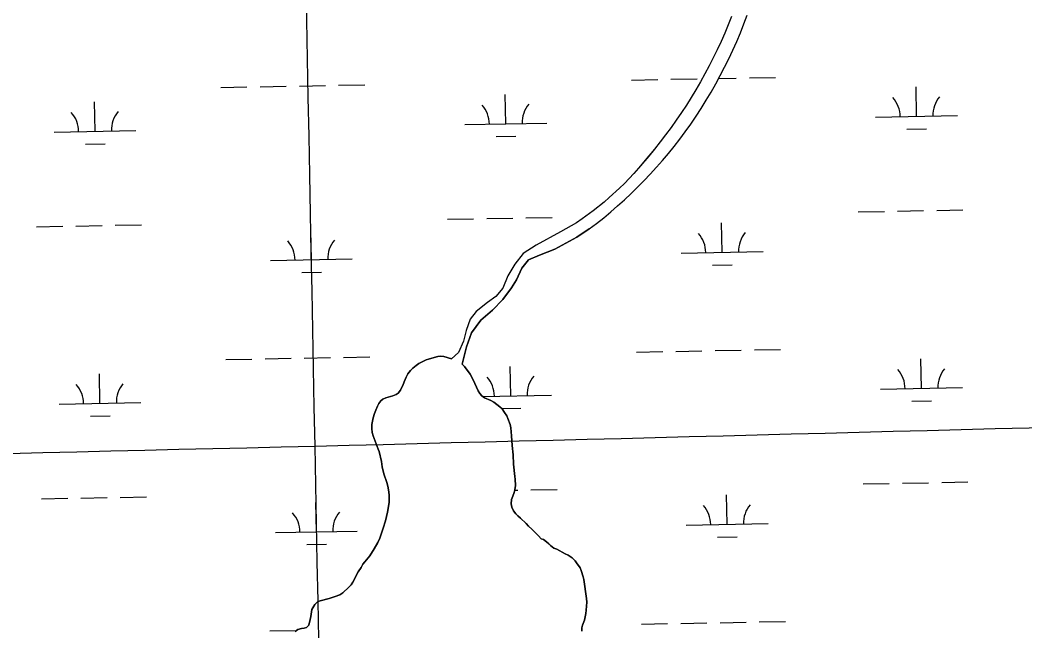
# Model space of a CAD drawing. Extents: x 3957609 to 3995875, y 234277 to 260273.
# Drawn here: x 3987937 to 3989164, y 249067 to 249813 of the extents above; entities that cross this region are included whole.
import ezdxf

# ---------------------------------------------------------------- set-up
doc = ezdxf.new("R2010")
doc.units = 0
for name, color, linetype in [('V-GRID-MAJR', 7, 'Continuous'), ('V-TOPO-SHOR', 7, 'Continuous'), ('V-WETL-SWMP', 7, 'Continuous')]:
    doc.layers.add(name, color=color, linetype=linetype)

msp = doc.modelspace()

# ---------------------------------------------------------------- linework, layer by layer
at = {"layer": 'V-GRID-MAJR'}
for points in [[(3988472.963, 240204.959), (3988414.381, 243232.915), (3988297.143, 249292.685), (3988179.905, 255352.445), (3988121.249, 258384.254)], [(3961703.892, 248787.859), (3967022.571, 248887.277), (3972341.236, 248987.469), (3977659.886, 249088.434), (3982978.522, 249190.173), (3988297.143, 249292.685), (3993615.748, 249395.971), (3993615.749, 249395.971)]]:
    msp.add_spline(points, degree=3, dxfattribs=at)
at = {"layer": 'V-TOPO-SHOR'}
for points in [[(3988806.023, 249817.832), (3988801.919, 249807.555), (3988797.628, 249797.354), (3988793.151, 249787.233), (3988788.49, 249777.196), (3988783.644, 249767.247), (3988778.619, 249757.385), (3988773.415, 249747.621), (3988768.03, 249737.952), (3988762.47, 249728.382), (3988756.736, 249718.918), (3988750.829, 249709.558), (3988744.753, 249700.31), (3988738.508, 249691.174), (3988732.096, 249682.152), (3988725.52, 249673.252), (3988718.782, 249664.472), (3988711.887, 249655.817), (3988704.831, 249647.289), (3988692.215, 249632.412), (3988686.657, 249626.059), (3988680.951, 249619.842), (3988675.096, 249613.761), (3988669.1, 249607.82), (3988656.691, 249596.378), (3988650.285, 249590.881), (3988637.092, 249580.35), (3988623.413, 249570.46), (3988616.401, 249565.762)], [(3988632.252, 249558.097), (3988641.095, 249564.9), (3988649.805, 249571.876), (3988658.378, 249579.019), (3988666.81, 249586.326), (3988675.098, 249593.795), (3988683.241, 249601.424), (3988691.234, 249609.209), (3988699.076, 249617.149), (3988706.76, 249625.236), (3988714.289, 249633.473), (3988721.655, 249641.856), (3988728.856, 249650.377), (3988735.891, 249659.038), (3988742.758, 249667.833), (3988749.453, 249676.76), (3988756.127, 249686.228), (3988762.618, 249695.821), (3988768.921, 249705.538), (3988775.035, 249715.377), (3988780.955, 249725.332), (3988786.684, 249735.398), (3988792.215, 249745.577), (3988797.548, 249755.858), (3988802.683, 249766.241), (3988807.612, 249776.723), (3988812.341, 249787.296), (3988816.861, 249797.96), (3988821.176, 249808.71), (3988825.28, 249819.542)], [(3988616.401, 249565.762), (3988597.018, 249554.556), (3988567.404, 249538.299), (3988551.604, 249528.13), (3988541.241, 249514.855), (3988532.783, 249500.728), (3988526.78, 249485.739), (3988518.111, 249475.454), (3988507.844, 249468.214), (3988493.951, 249457.192), (3988486.67, 249447.982), (3988481.783, 249434.07), (3988478.554, 249420.954), (3988472.293, 249407.067), (3988463.861, 249399.336)], [(3988632.252, 249558.097), (3988617.003, 249547.918), (3988590.162, 249533.537), (3988571.39, 249526.16), (3988558.129, 249520.34), (3988550.011, 249510.321), (3988543.469, 249495.889), (3988537.276, 249486.114), (3988526.62, 249471.747), (3988513.794, 249458.785), (3988499.878, 249446.393), (3988488.38, 249430.942), (3988482.349, 249414.03), (3988476.893, 249392.7)], [(3988377.757, 249347.767), (3988379.996, 249349.987), (3988383.506, 249351.566), (3988392.222, 249353.868), (3988396.157, 249355.549), (3988398.713, 249357.45), (3988401.381, 249361.048), (3988402.987, 249363.803), (3988404.377, 249366.664), (3988406.096, 249371.223), (3988408.668, 249377.051), (3988410.593, 249380.867), (3988413.796, 249384.887), (3988416.673, 249387.744), (3988420.616, 249391.019), (3988424.022, 249393.446), (3988428.812, 249396.188), (3988432.853, 249397.976), (3988435.724, 249399.024), (3988442.527, 249401.015), (3988446.99, 249402.059), (3988450.07, 249402.365), (3988454.635, 249402.027), (3988463.861, 249399.336)], [(3988476.893, 249392.7), (3988479.641, 249389.927), (3988486.824, 249380.555), (3988490.406, 249373.428), (3988496.509, 249360.237), (3988498.618, 249356.938), (3988501.049, 249353.954), (3988504.225, 249351.711), (3988512.067, 249348.283), (3988515.563, 249346.145), (3988522.762, 249340.808), (3988525.617, 249338.141), (3988528.783, 249333.775), (3988531.314, 249329.413), (3988532.789, 249326.22), (3988535.519, 249318.991), (3988536.35, 249314.739), (3988537.372, 249304.968), (3988538.173, 249293.18), (3988539.402, 249281.813), (3988539.461, 249270.453), (3988541.313, 249255.369), (3988541.831, 249252.181), (3988542.118, 249244.429), (3988541.458, 249239.125), (3988540.596, 249235.836), (3988538.773, 249231.49), (3988537.376, 249227.355), (3988536.61, 249222.155), (3988537.444, 249218.118), (3988539.443, 249213.439), (3988542.507, 249209.922), (3988545.044, 249207.258), (3988548.219, 249204.589), (3988555.305, 249197.872), (3988558.16, 249194.781), (3988562.073, 249191.156), (3988570.001, 249182.948), (3988573.28, 249179.325), (3988576.247, 249178.463), (3988579.952, 249175.688), (3988582.916, 249173.128), (3988584.923, 249170.889), (3988588.841, 249168.008), (3988592.55, 249166.4), (3988602.72, 249160.838), (3988606.322, 249159.337), (3988608.97, 249157.733), (3988611.405, 249155.812), (3988614.895, 249152.4), (3988616.689, 249149.951), (3988620.91, 249143.563), (3988622.174, 249140.692), (3988624.902, 249132.61), (3988625.524, 249129.424), (3988628.934, 249106.158), (3988629.129, 249101.911), (3988628.451, 249091.826), (3988628.011, 249088.111), (3988626.278, 249079.733), (3988624.023, 249073.689), (3988623.055, 249070.296), (3988623.249, 249066.155)], [(3988273.092, 249065.987), (3988275.97, 249068.522), (3988280.645, 249069.778), (3988283.725, 249070.189), (3988286.914, 249070.92), (3988289.792, 249073.669), (3988291.414, 249080.671), (3988291.854, 249084.277), (3988293.267, 249092.979), (3988296.798, 249099.121), (3988300.314, 249102.294), (3988303.399, 249103.555), (3988314.239, 249106.164), (3988321.786, 249108.577), (3988327.528, 249110.887), (3988331.042, 249113.103), (3988338.608, 249119.974), (3988341.274, 249122.829), (3988343.197, 249126.114), (3988349.835, 249139.041), (3988353.464, 249144.12), (3988355.604, 249148.146), (3988357.951, 249151.216), (3988364.138, 249158.304), (3988369.59, 249166.988), (3988373.762, 249174.934), (3988376.225, 249180.232), (3988378.157, 249185.109), (3988380.522, 249192.213), (3988383.107, 249201.229), (3988385.697, 249211.94), (3988387.657, 249223.718), (3988387.78, 249228.07), (3988387.694, 249232.848), (3988386.977, 249239.327), (3988386.146, 249243.684), (3988384.891, 249248.148), (3988381.323, 249258.779), (3988379.021, 249267.285), (3988378.2, 249273.656), (3988375.382, 249285.878), (3988374.12, 249288.856), (3988368.134, 249305.019), (3988367.089, 249309.058), (3988366.364, 249313.944), (3988366.491, 249319.042), (3988367.251, 249322.966), (3988368.224, 249327.103), (3988369.944, 249332.511), (3988371.447, 249336.644), (3988373.379, 249341.31), (3988375.091, 249344.486), (3988377.757, 249347.767)]]:
    msp.add_lwpolyline(points, dxfattribs=at)
at = {"layer": 'V-WETL-SWMP'}
for p, q in [((3988325.997, 249733.701), (3988357.992, 249734.283)), ((3988683.846, 249740.208), (3988715.841, 249740.79)), ((3988731.838, 249741.081), (3988763.833, 249741.662)), ((3988790.35, 249742.144), (3988811.825, 249742.535)), ((3988827.822, 249742.826), (3988859.817, 249743.408)), ((3988182.021, 249731.083), (3988214.016, 249731.665)), ((3988230.013, 249731.956), (3988262.008, 249732.538)), ((3988278.005, 249732.828), (3988310, 249733.41)), ((3988530.202, 249686.664), (3988529.548, 249722.658)), ((3989032.027, 249695.789), (3989031.373, 249731.783)), ((3988028.377, 249677.539), (3988027.723, 249713.533)), ((3988480.21, 249685.755), (3988580.194, 249687.573)), ((3988982.035, 249694.88), (3989082.019, 249696.698)), ((3987978.385, 249676.63), (3988078.369, 249678.448)), ((3989020.31, 249680.142), (3989044.306, 249680.578)), ((3988016.66, 249661.892), (3988040.656, 249662.329)), ((3988518.485, 249671.017), (3988542.481, 249671.453)), ((3988960.73, 249579.041), (3988992.725, 249579.623)), ((3989008.722, 249579.914), (3989040.717, 249580.495)), ((3989056.714, 249580.786), (3989088.709, 249581.368)), ((3988005.072, 249561.664), (3988037.067, 249562.246)), ((3988053.064, 249562.537), (3988085.059, 249563.119)), ((3988458.905, 249569.916), (3988490.9, 249570.498)), ((3988506.897, 249570.789), (3988538.892, 249571.371)), ((3988554.889, 249571.662), (3988586.884, 249572.243)), ((3988794.538, 249529.581), (3988793.883, 249565.576)), ((3987957.08, 249560.792), (3987989.074, 249561.373)), ((3988292.713, 249520.457), (3988292.058, 249556.451)), ((3988744.546, 249528.672), (3988844.529, 249530.49)), ((3988242.721, 249519.548), (3988342.704, 249521.366)), ((3988782.82, 249513.935), (3988806.816, 249514.371)), ((3988280.995, 249504.81), (3988304.991, 249505.246)), ((3988689.894, 249407.588), (3988721.889, 249408.17)), ((3988737.886, 249408.461), (3988769.881, 249409.042)), ((3988785.878, 249409.333), (3988817.873, 249409.915)), ((3988833.87, 249410.206), (3988865.865, 249410.788)), ((3988188.069, 249398.463), (3988220.064, 249399.045)), ((3988236.061, 249399.336), (3988268.056, 249399.918)), ((3988284.053, 249400.208), (3988316.048, 249400.79)), ((3988332.045, 249401.081), (3988364.04, 249401.663)), ((3989038.075, 249363.168), (3989037.421, 249399.163)), ((3988034.425, 249344.919), (3988033.771, 249380.913)), ((3988536.25, 249354.044), (3988535.596, 249390.038)), ((3988501.81, 249353.418), (3988586.242, 249354.953)), ((3988988.083, 249362.259), (3989088.067, 249364.077)), ((3987984.433, 249344.01), (3988084.417, 249345.828)), ((3989026.358, 249347.522), (3989050.354, 249347.958)), ((3988022.708, 249329.272), (3988046.704, 249329.709)), ((3988525.327, 249338.412), (3988548.529, 249338.833)), ((3988966.778, 249246.421), (3988998.773, 249247.003)), ((3989014.77, 249247.294), (3989046.765, 249247.875)), ((3989062.762, 249248.166), (3989094.757, 249248.748)), ((3988541.343, 249238.685), (3988544.94, 249238.751)), ((3988560.937, 249239.042), (3988592.932, 249239.623)), ((3988800.586, 249196.961), (3988799.931, 249232.955)), ((3987963.128, 249228.172), (3987995.123, 249228.753)), ((3988011.12, 249229.044), (3988043.115, 249229.626)), ((3988059.112, 249229.917), (3988091.107, 249230.499)), ((3988298.761, 249187.837), (3988298.106, 249223.831)), ((3988750.594, 249196.052), (3988850.577, 249197.87)), ((3988248.769, 249186.928), (3988348.752, 249188.746)), ((3988788.868, 249181.315), (3988812.864, 249181.751)), ((3988287.043, 249172.19), (3988311.039, 249172.626)), ((3988695.942, 249074.968), (3988727.937, 249075.55)), ((3988743.934, 249075.84), (3988775.929, 249076.422)), ((3988791.926, 249076.713), (3988823.921, 249077.295)), ((3988839.918, 249077.586), (3988871.913, 249078.168)), ((3988242.109, 249066.716), (3988274.104, 249067.298))]:
    msp.add_line(p, q, dxfattribs=at)
for points in [[(3988570.002, 249182.948), (3988562.073, 249191.156), (3988558.159, 249194.782), (3988555.305, 249197.872), (3988548.219, 249204.59), (3988545.044, 249207.257), (3988542.507, 249209.922), (3988539.442, 249213.438), (3988537.444, 249218.118), (3988536.611, 249222.156), (3988537.376, 249227.355), (3988538.773, 249231.49), (3988540.595, 249235.836), (3988541.458, 249239.124), (3988542.117, 249244.43), (3988541.83, 249252.181), (3988541.312, 249255.369), (3988539.462, 249270.453), (3988539.402, 249281.813), (3988538.174, 249293.179), (3988537.373, 249304.967), (3988536.351, 249314.739), (3988535.519, 249318.99), (3988532.788, 249326.221), (3988531.315, 249329.412), (3988528.784, 249333.775), (3988525.617, 249338.141), (3988522.761, 249340.807), (3988515.563, 249346.145), (3988512.068, 249348.283), (3988504.225, 249351.712), (3988501.049, 249353.955), (3988498.619, 249356.937), (3988496.509, 249360.237), (3988490.405, 249373.428), (3988486.824, 249380.556), (3988479.642, 249389.928), (3988476.893, 249392.7), (3988482.348, 249414.031), (3988488.381, 249430.942), (3988499.877, 249446.392), (3988513.793, 249458.786), (3988526.621, 249471.746), (3988537.276, 249486.113), (3988543.469, 249495.888), (3988550.011, 249510.321), (3988558.128, 249520.34), (3988571.389, 249526.16), (3988590.161, 249533.538), (3988617.002, 249547.918), (3988632.253, 249558.096), (3988641.096, 249564.901), (3988649.805, 249571.876), (3988658.378, 249579.018), (3988666.81, 249586.326), (3988675.099, 249593.795), (3988683.242, 249601.424), (3988691.235, 249609.209), (3988699.076, 249617.148), (3988706.761, 249625.237), (3988714.289, 249633.474), (3988721.655, 249641.855), (3988728.857, 249650.378), (3988735.892, 249659.038), (3988742.759, 249667.833), (3988749.453, 249676.76), (3988756.128, 249686.227), (3988762.618, 249695.821), (3988768.921, 249705.539), (3988775.034, 249715.377), (3988780.956, 249725.332), (3988786.683, 249735.399), (3988792.215, 249745.576), (3988797.548, 249755.858), (3988802.682, 249766.242), (3988807.613, 249776.723), (3988812.34, 249787.297), (3988816.861, 249797.961), (3988821.175, 249808.711), (3988825.28, 249819.542)], [(3988806.022, 249817.833), (3988801.918, 249807.555), (3988797.628, 249797.354), (3988793.151, 249787.233), (3988788.489, 249777.196), (3988783.645, 249767.246), (3988778.619, 249757.386), (3988773.414, 249747.62), (3988768.03, 249737.951), (3988762.47, 249728.382), (3988756.736, 249718.917), (3988750.83, 249709.558), (3988744.753, 249700.309), (3988738.508, 249691.173)], [(3988738.508, 249691.173), (3988732.096, 249682.153), (3988725.521, 249673.251), (3988718.783, 249664.472), (3988711.886, 249655.817), (3988704.831, 249647.29), (3988692.216, 249632.412), (3988686.658, 249626.059), (3988680.951, 249619.841), (3988675.097, 249613.761), (3988669.1, 249607.821), (3988656.691, 249596.378), (3988650.285, 249590.881), (3988637.092, 249580.351), (3988623.413, 249570.461), (3988616.401, 249565.763), (3988597.018, 249554.555), (3988567.404, 249538.299), (3988551.604, 249528.13), (3988541.241, 249514.856), (3988532.783, 249500.728), (3988526.781, 249485.738), (3988518.111, 249475.454), (3988507.845, 249468.213), (3988493.951, 249457.191), (3988486.67, 249447.981), (3988481.783, 249434.07), (3988478.554, 249420.955), (3988472.294, 249407.066), (3988463.861, 249399.336), (3988454.635, 249402.027), (3988450.071, 249402.365), (3988446.991, 249402.059), (3988442.527, 249401.015), (3988435.724, 249399.025), (3988432.853, 249397.975), (3988428.811, 249396.187), (3988424.022, 249393.446), (3988420.615, 249391.018), (3988416.673, 249387.743), (3988413.795, 249384.888), (3988410.593, 249380.866), (3988408.667, 249377.052), (3988406.095, 249371.223), (3988404.377, 249366.664), (3988402.986, 249363.803), (3988401.382, 249361.049), (3988398.713, 249357.45), (3988396.157, 249355.55), (3988392.222, 249353.867), (3988383.506, 249351.566), (3988379.996, 249349.988), (3988377.757, 249347.768), (3988375.09, 249344.487), (3988373.378, 249341.309), (3988371.448, 249336.645), (3988369.945, 249332.511), (3988368.224, 249327.103), (3988367.251, 249322.966), (3988366.492, 249319.041), (3988366.365, 249313.945), (3988367.089, 249309.058), (3988368.134, 249305.019), (3988374.12, 249288.857), (3988375.382, 249285.879), (3988378.199, 249273.657), (3988379.022, 249267.284), (3988381.323, 249258.78), (3988384.89, 249248.149), (3988386.146, 249243.684), (3988386.978, 249239.328), (3988387.694, 249232.848), (3988387.781, 249228.07), (3988387.657, 249223.718), (3988385.698, 249211.94), (3988383.106, 249201.228), (3988380.522, 249192.213), (3988378.157, 249185.109), (3988376.226, 249180.233), (3988373.762, 249174.935), (3988369.589, 249166.989), (3988364.139, 249158.305), (3988357.952, 249151.216), (3988355.604, 249148.147), (3988353.464, 249144.121), (3988349.834, 249139.04), (3988343.198, 249126.114), (3988341.274, 249122.83), (3988338.608, 249119.974), (3988331.042, 249113.104), (3988327.529, 249110.888), (3988321.786, 249108.576), (3988314.238, 249106.165), (3988303.398, 249103.555), (3988300.314, 249102.293), (3988296.797, 249099.122), (3988293.268, 249092.979), (3988291.853, 249084.278), (3988291.413, 249080.67), (3988289.792, 249073.669), (3988286.914, 249070.921)], [(3988623.25, 249066.154), (3988623.055, 249070.295), (3988624.024, 249073.689), (3988626.278, 249079.732), (3988628.011, 249088.112), (3988628.451, 249091.826), (3988629.129, 249101.91), (3988628.934, 249106.158), (3988625.525, 249129.423), (3988624.901, 249132.611), (3988622.173, 249140.691), (3988620.911, 249143.563), (3988616.69, 249149.951), (3988614.895, 249152.4), (3988611.405, 249155.812), (3988608.971, 249157.733), (3988606.323, 249159.336), (3988602.72, 249160.837), (3988592.55, 249166.4), (3988588.84, 249168.007), (3988584.923, 249170.89), (3988582.915, 249173.128), (3988579.953, 249175.688), (3988576.248, 249178.463), (3988573.279, 249179.325), (3988570.002, 249182.948)], [(3988286.914, 249070.921), (3988283.726, 249070.19), (3988280.645, 249069.778), (3988275.969, 249068.523), (3988273.092, 249065.987)]]:
    msp.add_lwpolyline(points, dxfattribs=at)
for centre, start, end in [((3988474.96, 249686.134), 0.269879, 41.813537), ((3988585.427, 249688.143), 140.269876, 181.813534), ((3988976.785, 249695.259), 0.269879, 41.813537), ((3989087.252, 249697.268), 140.269876, 181.813534), ((3987973.135, 249677.009), 0.269879, 41.813537), ((3988083.602, 249679.018), 140.269876, 181.813534), ((3988739.295, 249529.052), 0.269879, 41.813537), ((3988849.763, 249531.061), 140.269876, 181.813534), ((3988237.47, 249519.927), 0.269879, 41.813537), ((3988347.938, 249521.936), 140.269876, 181.813534), ((3988591.475, 249355.523), 140.269876, 181.813534), ((3988982.833, 249362.639), 0.269879, 41.813537), ((3989093.3, 249364.648), 140.269876, 181.813534), ((3987979.183, 249344.389), 0.269879, 41.813537), ((3988089.65, 249346.398), 140.269876, 181.813534), ((3988481.008, 249353.514), 0.269879, 41.813537), ((3988745.343, 249196.432), 0.269879, 41.813537), ((3988855.811, 249198.44), 140.269876, 181.813534), ((3988243.518, 249187.307), 0.269879, 41.813537), ((3988353.986, 249189.316), 140.269876, 181.813534)]:
    msp.add_arc(centre, 35.246, start, end, dxfattribs=at)

doc.saveas('drawing.dxf')
